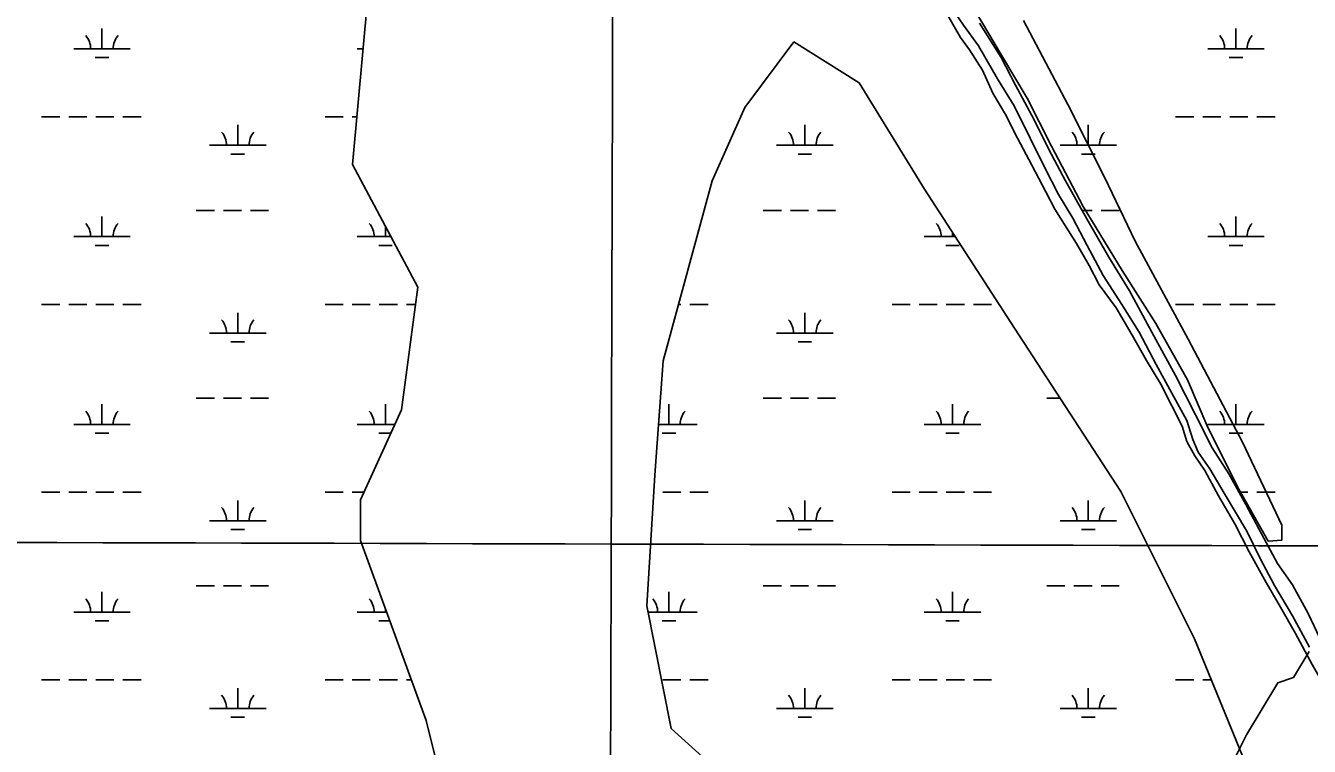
# Model space of a CAD drawing. Extents: x 3177185 to 3215018, y 812988 to 838321.
# Drawn here: x 3185567 to 3187840, y 824089 to 825366 of the extents above; entities that cross this region are included whole.
import ezdxf

# ---------------------------------------------------------------- set-up
doc = ezdxf.new("R2010")
doc.units = 0
for name, color, linetype in [('V-GRID-MAJR', 7, 'Continuous'), ('V-SITE-VEGE', 7, 'Continuous'), ('V-TOPO-SHOR', 7, 'Continuous'), ('V-WETL-SWMP', 7, 'Continuous')]:
    doc.layers.add(name, color=color, linetype=linetype)

msp = doc.modelspace()

# ---------------------------------------------------------------- linework, layer by layer
at = {"layer": 'V-GRID-MAJR'}
for points in [[(3186588.003, 818387.068), (3186603.869, 824447.399), (3186619.74, 830509.6730000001), (3186635.612, 836571.987), (3186635.617, 836573.89)], [(3181368.912, 824461.486), (3186603.869, 824447.399), (3191838.828, 824434.0750000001), (3197073.789, 824421.511), (3202308.752, 824409.709), (3207543.717, 824398.669), (3212778.683, 824388.39), (3212778.684, 824388.39)]]:
    msp.add_spline(points, degree=3, dxfattribs=at)
at = {"layer": 'V-SITE-VEGE'}
for p, q in [((3187236.818, 825411.878), (3187294.559, 825313.804)), ((3187412.309, 825226.4400000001), (3187333.787, 825374.8399999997)), ((3187294.559, 825313.804), (3187340.5160000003, 825237.5009999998)), ((3187340.5160000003, 825237.5009999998), (3187383.322, 825152.159)), ((3187476.95, 825097.7270000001), (3187412.309, 825226.4400000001)), ((3187383.322, 825152.159), (3187439.48, 825045.212)), ((3187531.703, 824983.8259999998), (3187476.95, 825097.7270000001)), ((3187439.48, 825045.212), (3187508.678, 824931.978)), ((3187625.0100000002, 824810.6449999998), (3187531.703, 824983.8259999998)), ((3187508.678, 824931.978), (3187568.17, 824838.0759999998)), ((3187568.17, 824838.0759999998), (3187623.8200000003, 824738.2639999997)), ((3187721.731, 824627.756), (3187625.0100000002, 824810.6449999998)), ((3187623.8200000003, 824738.2639999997), (3187660.191, 824654.153)), ((3187660.191, 824654.153), (3187715.128, 824544.599)), ((3187791.037, 824480.591), (3187721.731, 824627.756)), ((3187715.128, 824544.599), (3187766.967, 824452.628)), ((3187790.982, 824454.493), (3187791.037, 824480.591)), ((3187766.967, 824452.628), (3187790.982, 824454.493))]:
    msp.add_line(p, q, dxfattribs=at)
at = {"layer": 'V-TOPO-SHOR'}
for points in [[(3187373.366, 825071.24), (3187348.7800000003, 825118.768), (3187323.2970000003, 825166.837), (3187301.84, 825208.792), (3187279.568, 825246.4450000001), (3187260.89, 825286.78), (3187238.077, 825323.353), (3187222.414, 825345.1950000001), (3187197.5500000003, 825388.236), (3187173.572, 825425.262), (3187145.93, 825471.18)], [(3187181.131, 825435.389), (3187227.483, 825366.636), (3187254.336, 825330.052), (3187287.5160000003, 825271.557), (3187317.128, 825223.661), (3187345.823, 825166.341), (3187371.298, 825114.056), (3187395.796, 825066.886), (3187421.199, 825024.743), (3187446.232, 824976.228)], [(3187526.151, 824817.297), (3187497.708, 824865.998), (3187467.724, 824906.716), (3187449.931, 824940.6780000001), (3187427.573, 824980.035), (3187406.6380000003, 825013.733), (3187389.369, 825040.873), (3187373.366, 825071.24)], [(3187446.232, 824976.228), (3187474.668, 824923.395), (3187507.862, 824871.902), (3187538.46, 824822.927), (3187568.41, 824765.335), (3187596.131, 824714.659)], [(3187654.733, 824577.5800000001), (3187637.106, 824603.823), (3187623.1550000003, 824628.8030000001), (3187614.414, 824656.015), (3187596.264, 824692.0430000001), (3187576.8680000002, 824730.4940000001), (3187551.282, 824772.818), (3187526.151, 824817.297)], [(3187596.131, 824714.659), (3187622.7800000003, 824666.14), (3187633.663, 824632.372), (3187642.772, 824610.094), (3187663.895, 824580.884)], [(3187663.895, 824580.884), (3187689.207, 824537.392), (3187728.9220000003, 824470.001), (3187752.519, 824421.666), (3187777.912, 824373.688), (3187809.844, 824319.952), (3187840.325, 824264.568)], [(3187763.1890000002, 824378.975), (3187733.321, 824433.5160000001), (3187707.841, 824483.108), (3187679.235, 824533.0160000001), (3187654.733, 824577.5800000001)], [(3187881.778, 824168.99), (3187844.752, 824234.133), (3187815.5130000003, 824288.939), (3187788.502, 824335.845), (3187763.1890000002, 824378.975)], [(3187700.625212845, 824053.6469826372), (3187728.350054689, 824109.0966663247), (3187756.0748965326, 824155.3047360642), (3187783.7997383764, 824201.5128058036), (3187811.5245802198, 824210.7544197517), (3187839.249422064, 824256.962489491)]]:
    msp.add_lwpolyline(points, dxfattribs=at)
at = {"layer": 'V-WETL-SWMP'}
for p, q in [((3186174.697, 825438.3520000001), (3186145.756, 825119.724)), ((3185702.2527016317, 825324.7210609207), (3185702.2527016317, 825360.721060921)), ((3187709.887431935, 825324.7210609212), (3187709.887431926, 825360.7210609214)), ((3186840.343, 825221.106), (3186927.167, 825336.9699999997)), ((3186927.167, 825336.9699999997), (3187042.931, 825264.5549999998)), ((3185652.252701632, 825324.7210609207), (3185752.2527016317, 825324.7210609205)), ((3185690.2527016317, 825309.2900609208), (3185714.2527016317, 825309.290060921)), ((3186154.160701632, 825324.7210609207), (3186164.375895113, 825324.7210609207)), ((3187659.887447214, 825324.7210609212), (3187759.887416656, 825324.721060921)), ((3187697.8874356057, 825309.2900609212), (3187721.8874282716, 825309.2900609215)), ((3187042.931, 825264.5549999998), (3187158.696, 825076.275)), ((3186782.461, 825090.7579999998), (3186840.343, 825221.106)), ((3185595.4087016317, 825204.6500609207), (3185627.4087016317, 825204.6500609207)), ((3185643.4087016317, 825204.6500609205), (3185675.4087016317, 825204.6500609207)), ((3185691.4087016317, 825204.6500609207), (3185723.4087016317, 825204.6500609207)), ((3185739.4087016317, 825204.6500609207), (3185771.4087016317, 825204.6500609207)), ((3186097.3167016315, 825204.6500609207), (3186129.3167016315, 825204.6500609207)), ((3186145.3167016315, 825204.6500609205), (3186153.4698391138, 825204.6500609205)), ((3187603.043464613, 825204.6500609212), (3187635.0434548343, 825204.6500609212)), ((3187651.043449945, 825204.650060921), (3187683.0434401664, 825204.6500609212)), ((3187699.043435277, 825204.6500609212), (3187731.0434254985, 825204.6500609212)), ((3187747.0434206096, 825204.6500609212), (3187779.0434108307, 825204.6500609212)), ((3185942.724701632, 825153.9080609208), (3185942.724701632, 825189.9080609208)), ((3186946.5407016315, 825153.9080609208), (3186946.5407016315, 825189.9080609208)), ((3187448.4515118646, 825153.9080609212), (3187448.451511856, 825189.9080609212)), ((3185892.724701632, 825153.9080609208), (3185992.7247016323, 825153.9080609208)), ((3186896.5407016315, 825153.9080609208), (3186996.540701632, 825153.9080609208)), ((3187398.451527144, 825153.9080609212), (3187498.4514965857, 825153.9080609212)), ((3185930.724701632, 825138.4770609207), (3185954.724701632, 825138.477060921)), ((3186934.5407016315, 825138.4770609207), (3186958.5407016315, 825138.477060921)), ((3187436.4515155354, 825138.4770609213), (3187460.4515082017, 825138.4770609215)), ((3186145.756, 825119.724), (3186261.52, 824902.478)), ((3186695.6380000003, 824772.131), (3186782.461, 825090.7579999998)), ((3187158.696, 825076.275), (3187317.872, 824830.063)), ((3185869.3167016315, 825038.4760609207), (3185901.316701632, 825038.4760609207)), ((3185917.3167016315, 825038.476060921), (3185949.3167016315, 825038.4760609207)), ((3185965.3167016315, 825038.476060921), (3185997.3167016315, 825038.4760609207)), ((3186873.1327016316, 825038.4760609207), (3186905.132701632, 825038.4760609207)), ((3186921.1327016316, 825038.476060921), (3186953.1327016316, 825038.4760609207)), ((3186969.1327016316, 825038.476060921), (3187001.1327016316, 825038.4760609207)), ((3187437.5371323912, 825038.4760609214), (3187455.0435098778, 825038.4760609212)), ((3187471.043504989, 825038.4760609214), (3187503.0434952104, 825038.4760609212)), ((3185702.2527016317, 824992.0460609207), (3185702.2527016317, 825028.0460609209)), ((3187709.8874320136, 824992.0460609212), (3187709.887432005, 825028.0460609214)), ((3185652.252701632, 824992.0460609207), (3185752.2527016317, 824992.0460609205)), ((3186154.160701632, 824992.0460609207), (3186213.791816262, 824992.0460609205)), ((3186204.1607016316, 824992.0460609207), (3186204.1607016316, 825010.1200833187)), ((3186755.562881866, 824992.0460609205), (3186756.0687016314, 824992.0460609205)), ((3187157.976701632, 824992.0460609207), (3187213.149989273, 824992.0460609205)), ((3187207.9767016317, 824992.0460609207), (3187207.9767016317, 825000.0480555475)), ((3187659.887447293, 824992.0460609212), (3187759.887416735, 824992.0460609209)), ((3185690.2527016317, 824976.6150609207), (3185714.2527016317, 824976.615060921)), ((3186192.1607016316, 824976.6150609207), (3186216.1607016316, 824976.615060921)), ((3187195.9767016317, 824976.6150609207), (3187219.9767016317, 824976.615060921)), ((3187697.8874356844, 824976.6150609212), (3187721.8874283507, 824976.6150609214)), ((3186261.52, 824902.478), (3186232.579, 824685.232)), ((3185595.4087016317, 824871.9750609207), (3185627.4087016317, 824871.9750609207)), ((3185643.4087016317, 824871.9750609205), (3185675.4087016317, 824871.9750609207)), ((3185691.4087016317, 824871.9750609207), (3185723.4087016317, 824871.9750609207)), ((3185739.4087016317, 824871.9750609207), (3185771.4087016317, 824871.9750609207)), ((3185942.724701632, 824821.2330609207), (3185942.724701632, 824857.2330609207)), ((3186097.3167016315, 824871.9750609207), (3186129.3167016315, 824871.9750609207)), ((3186145.3167016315, 824871.9750609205), (3186177.3167016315, 824871.9750609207)), ((3186193.3167016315, 824871.9750609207), (3186225.3167016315, 824871.9750609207)), ((3186241.3167016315, 824871.9750609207), (3186257.4564703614, 824871.9750609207)), ((3186722.844611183, 824871.9750609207), (3186727.224701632, 824871.9750609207)), ((3186743.224701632, 824871.9750609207), (3186775.224701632, 824871.9750609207)), ((3186946.5407016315, 824821.2330609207), (3186946.5407016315, 824857.2330609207)), ((3187101.1327016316, 824871.9750609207), (3187133.1327016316, 824871.9750609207)), ((3187149.1327016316, 824871.9750609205), (3187181.1327016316, 824871.9750609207)), ((3187197.1327016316, 824871.9750609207), (3187229.1327016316, 824871.9750609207)), ((3187245.1327016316, 824871.9750609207), (3187277.1327016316, 824871.9750609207)), ((3187603.043464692, 824871.9750609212), (3187635.0434549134, 824871.9750609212)), ((3187651.0434500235, 824871.9750609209), (3187683.043440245, 824871.9750609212)), ((3187699.0434353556, 824871.9750609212), (3187731.043425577, 824871.9750609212)), ((3187747.0434206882, 824871.9750609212), (3187779.04341091, 824871.9750609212)), ((3187317.872, 824830.063), (3187505.99, 824540.402)), ((3185892.724701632, 824821.2330609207), (3185992.7247016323, 824821.2330609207)), ((3186896.5407016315, 824821.2330609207), (3186996.540701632, 824821.2330609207)), ((3185930.724701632, 824805.8020609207), (3185954.724701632, 824805.802060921)), ((3186934.5407016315, 824805.8020609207), (3186958.5407016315, 824805.802060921)), ((3186681.167, 824569.3679999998), (3186695.6380000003, 824772.131)), ((3185702.2527016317, 824659.3710609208), (3185702.2527016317, 824695.371060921)), ((3185869.3167016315, 824705.8010609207), (3185901.316701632, 824705.8010609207)), ((3185917.3167016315, 824705.8010609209), (3185949.3167016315, 824705.8010609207)), ((3185965.3167016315, 824705.8010609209), (3185997.3167016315, 824705.8010609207)), ((3186204.1607016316, 824659.3710609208), (3186204.1607016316, 824695.371060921)), ((3186706.0687016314, 824659.3710609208), (3186706.0687016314, 824695.371060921)), ((3186873.1327016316, 824705.8010609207), (3186905.132701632, 824705.8010609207)), ((3186921.1327016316, 824705.8010609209), (3186953.1327016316, 824705.8010609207)), ((3186969.1327016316, 824705.8010609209), (3187001.1327016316, 824705.8010609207)), ((3187207.9767016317, 824659.3710609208), (3187207.9767016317, 824695.371060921)), ((3187375.0407016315, 824705.8010609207), (3187398.572914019, 824705.8010609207)), ((3187709.887432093, 824659.3710609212), (3187709.887432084, 824695.3710609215)), ((3186232.579, 824685.232), (3186160.2260000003, 824525.9180000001)), ((3185652.252701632, 824659.3710609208), (3185752.2527016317, 824659.3710609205)), ((3186154.160701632, 824659.3710609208), (3186220.8341657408, 824659.3710609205)), ((3186687.5904317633, 824659.3710609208), (3186756.0687016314, 824659.3710609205)), ((3187157.976701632, 824659.3710609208), (3187257.9767016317, 824659.3710609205)), ((3187659.8874473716, 824659.3710609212), (3187759.8874168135, 824659.371060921)), ((3185690.2527016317, 824643.9400609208), (3185714.2527016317, 824643.940060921)), ((3186192.1607016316, 824643.9400609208), (3186213.8261241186, 824643.940060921)), ((3186694.0687016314, 824643.9400609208), (3186718.0687016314, 824643.940060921)), ((3187195.9767016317, 824643.9400609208), (3187219.9767016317, 824643.940060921)), ((3187697.887435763, 824643.9400609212), (3187721.8874284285, 824643.9400609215)), ((3186666.696, 824337.6389999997), (3186681.167, 824569.3679999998)), ((3185595.4087016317, 824539.3000609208), (3185627.4087016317, 824539.3000609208)), ((3185643.4087016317, 824539.3000609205), (3185675.4087016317, 824539.3000609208)), ((3185691.4087016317, 824539.3000609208), (3185723.4087016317, 824539.3000609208)), ((3185739.4087016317, 824539.3000609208), (3185771.4087016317, 824539.3000609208)), ((3186097.3167016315, 824539.3000609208), (3186129.3167016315, 824539.3000609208)), ((3186145.3167016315, 824539.3000609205), (3186166.303508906, 824539.3000609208)), ((3186695.224701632, 824539.3000609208), (3186727.224701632, 824539.3000609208)), ((3186743.224701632, 824539.3000609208), (3186775.224701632, 824539.3000609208)), ((3187101.1327016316, 824539.3000609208), (3187133.1327016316, 824539.3000609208)), ((3187149.1327016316, 824539.3000609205), (3187181.1327016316, 824539.3000609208)), ((3187197.1327016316, 824539.3000609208), (3187229.1327016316, 824539.3000609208)), ((3187245.1327016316, 824539.3000609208), (3187277.1327016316, 824539.3000609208)), ((3187505.99, 824540.402), (3187636.225, 824279.706)), ((3187715.337651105, 824539.3000609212), (3187731.043425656, 824539.3000609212)), ((3187747.043420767, 824539.3000609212), (3187779.043410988, 824539.3000609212)), ((3185942.724701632, 824488.5580609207), (3185942.724701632, 824524.5580609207)), ((3186160.2260000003, 824525.9180000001), (3186160.2260000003, 824453.503)), ((3186946.5407016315, 824488.5580609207), (3186946.5407016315, 824524.5580609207)), ((3187448.4487016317, 824488.5580609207), (3187448.4487016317, 824524.5580609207)), ((3185892.724701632, 824488.5580609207), (3185992.7247016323, 824488.5580609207)), ((3186896.5407016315, 824488.5580609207), (3186996.540701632, 824488.5580609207)), ((3187398.4487016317, 824488.5580609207), (3187498.448701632, 824488.5580609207)), ((3185930.724701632, 824473.1270609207), (3185954.724701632, 824473.1270609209)), ((3186934.5407016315, 824473.1270609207), (3186958.5407016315, 824473.1270609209)), ((3187436.4487016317, 824473.1270609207), (3187460.4487016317, 824473.1270609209)), ((3186160.2260000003, 824453.503), (3186275.991, 824134.876)), ((3185702.2527016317, 824326.6960609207), (3185702.2527016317, 824362.696060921)), ((3185869.3167016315, 824373.1260609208), (3185901.316701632, 824373.1260609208)), ((3185917.3167016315, 824373.126060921), (3185949.3167016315, 824373.1260609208)), ((3185965.3167016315, 824373.126060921), (3185997.3167016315, 824373.1260609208)), ((3186706.0687016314, 824326.6960609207), (3186706.0687016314, 824362.696060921)), ((3186873.1327016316, 824373.1260609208), (3186905.132701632, 824373.1260609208)), ((3186921.1327016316, 824373.126060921), (3186953.1327016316, 824373.1260609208)), ((3186969.1327016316, 824373.126060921), (3187001.1327016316, 824373.1260609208)), ((3187207.9767016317, 824326.6960609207), (3187207.9767016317, 824362.696060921)), ((3187375.0407016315, 824373.1260609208), (3187407.040701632, 824373.1260609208)), ((3187423.0407016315, 824373.126060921), (3187455.0407016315, 824373.1260609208)), ((3187471.0407016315, 824373.126060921), (3187503.0407016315, 824373.1260609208)), ((3186204.1607016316, 824326.6960609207), (3186204.1607016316, 824332.5788676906)), ((3186710.108, 824120.393), (3186666.696, 824337.6389999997)), ((3185652.252701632, 824326.6960609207), (3185752.2527016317, 824326.6960609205)), ((3185690.2527016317, 824311.2650609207), (3185714.2527016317, 824311.265060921)), ((3186154.160701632, 824326.6960609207), (3186206.298069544, 824326.6960609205)), ((3186192.1607016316, 824311.2650609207), (3186211.9045301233, 824311.265060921)), ((3186668.8827140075, 824326.6960609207), (3186756.0687016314, 824326.6960609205)), ((3186694.0687016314, 824311.2650609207), (3186718.0687016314, 824311.265060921)), ((3187157.976701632, 824326.6960609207), (3187257.9767016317, 824326.6960609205)), ((3187195.9767016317, 824311.2650609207), (3187219.9767016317, 824311.265060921)), ((3187636.225, 824279.706), (3187737.519, 824033.4940000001)), ((3185595.4087016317, 824206.6250609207), (3185627.4087016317, 824206.6250609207)), ((3185643.4087016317, 824206.6250609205), (3185675.4087016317, 824206.6250609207)), ((3185691.4087016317, 824206.6250609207), (3185723.4087016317, 824206.6250609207)), ((3185739.4087016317, 824206.6250609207), (3185771.4087016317, 824206.6250609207)), ((3186097.3167016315, 824206.6250609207), (3186129.3167016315, 824206.6250609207)), ((3186145.3167016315, 824206.6250609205), (3186177.3167016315, 824206.6250609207)), ((3186193.3167016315, 824206.6250609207), (3186225.3167016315, 824206.6250609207)), ((3186241.3167016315, 824206.6250609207), (3186249.922807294, 824206.6250609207)), ((3186695.224701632, 824206.6250609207), (3186727.224701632, 824206.6250609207)), ((3186743.224701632, 824206.6250609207), (3186775.224701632, 824206.6250609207)), ((3187101.1327016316, 824206.6250609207), (3187133.1327016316, 824206.6250609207)), ((3187149.1327016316, 824206.6250609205), (3187181.1327016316, 824206.6250609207)), ((3187197.1327016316, 824206.6250609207), (3187229.1327016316, 824206.6250609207)), ((3187245.1327016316, 824206.6250609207), (3187277.1327016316, 824206.6250609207)), ((3187603.0407016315, 824206.6250609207), (3187635.0407016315, 824206.6250609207)), ((3187651.0407016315, 824206.6250609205), (3187666.2912057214, 824206.6250609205)), ((3185942.724701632, 824155.8830609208), (3185942.724701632, 824191.8830609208)), ((3186946.5407016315, 824155.8830609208), (3186946.5407016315, 824191.8830609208)), ((3187448.4487016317, 824155.8830609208), (3187448.4487016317, 824191.8830609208)), ((3185892.724701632, 824155.8830609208), (3185992.7247016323, 824155.8830609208)), ((3186896.5407016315, 824155.8830609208), (3186996.540701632, 824155.8830609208)), ((3187398.4487016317, 824155.8830609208), (3187498.448701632, 824155.8830609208)), ((3185930.724701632, 824140.4520609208), (3185954.724701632, 824140.452060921)), ((3186275.991, 824134.876), (3186304.932, 824019.0109999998)), ((3186934.5407016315, 824140.4520609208), (3186958.5407016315, 824140.452060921)), ((3187436.4487016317, 824140.4520609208), (3187460.4487016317, 824140.452060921)), ((3186854.8140000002, 823990.045), (3186710.108, 824120.393))]:
    msp.add_line(p, q, dxfattribs=at)
msp.add_lwpolyline([(3187858.478, 824280.485), (3187837.988, 824324.3960000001), (3187810.244, 824374.889), (3187783.701, 824413.121), (3187754.997, 824465.63), (3187727.519, 824517.699), (3187697.0670000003, 824571.7000000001), (3187667.65, 824617.818), (3187638.345, 824676.283), (3187602.933, 824745.7930000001), (3187560.968, 824822.584), (3187521.7120000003, 824896.13), (3187484.703, 824955.661), (3187445.786, 825023.6900000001), (3187408.18, 825091.103), (3187378.87, 825146.7660000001), (3187352.6180000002, 825199.007), (3187319.7290000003, 825260.281), (3187294.258, 825309.456), (3187255.764, 825370.216)], dxfattribs=at)
for centre, radius, start, end in [((3185647.0097655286, 825325.1958641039), 35.24628790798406, 359.2281799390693, 40.771838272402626), ((3185757.495637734, 825325.1958641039), 35.24628790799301, 139.2281769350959, 180.77183526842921), ((3187654.644512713, 825325.1958641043), 35.24628790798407, 359.22817970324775, 40.77183803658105), ((3187765.130351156, 825325.1958641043), 35.24628790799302, 139.22817717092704, 180.77183550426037), ((3185887.4817655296, 825154.3828641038), 35.24628790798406, 359.2281799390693, 40.771838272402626), ((3185997.9676377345, 825154.3828641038), 35.24628790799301, 139.2281769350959, 180.77183526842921), ((3186891.2977655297, 825154.3828641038), 35.24628790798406, 359.2281799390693, 40.771838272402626), ((3187001.7836377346, 825154.3828641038), 35.24628790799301, 139.2281769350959, 180.77183526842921), ((3187393.208592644, 825154.3828641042), 35.24628790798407, 359.22817970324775, 40.77183803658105), ((3187503.694431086, 825154.3828641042), 35.24628790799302, 139.22817717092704, 180.77183550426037), ((3185647.0097655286, 824992.5208641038), 35.24628790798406, 359.2281799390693, 40.771838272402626), ((3185757.495637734, 824992.5208641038), 35.24628790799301, 139.2281769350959, 180.77183526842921), ((3186148.917765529, 824992.5208641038), 35.24628790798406, 359.2281799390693, 40.771838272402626), ((3187152.7337655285, 824992.5208641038), 35.24628790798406, 359.2281799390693, 40.771838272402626), ((3187654.6445127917, 824992.5208641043), 35.24628790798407, 359.22817970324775, 40.77183803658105), ((3187765.1303512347, 824992.5208641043), 35.24628790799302, 139.22817717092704, 180.77183550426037), ((3185887.4817655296, 824821.7078641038), 35.24628790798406, 359.2281799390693, 40.771838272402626), ((3185997.9676377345, 824821.7078641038), 35.24628790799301, 139.2281769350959, 180.77183526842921), ((3186891.2977655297, 824821.7078641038), 35.24628790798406, 359.2281799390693, 40.771838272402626), ((3187001.7836377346, 824821.7078641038), 35.24628790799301, 139.2281769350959, 180.77183526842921), ((3185647.0097655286, 824659.8458641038), 35.24628790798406, 359.2281799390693, 40.771838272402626), ((3185757.495637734, 824659.8458641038), 35.24628790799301, 139.2281769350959, 180.77183526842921), ((3186148.917765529, 824659.8458641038), 35.24628790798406, 359.2281799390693, 40.771838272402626), ((3186259.403637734, 824659.8458641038), 35.24628790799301, 147.78689625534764, 163.36242987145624), ((3186761.311637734, 824659.8458641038), 35.24628790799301, 139.2281769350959, 180.77183526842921), ((3187152.7337655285, 824659.8458641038), 35.24628790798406, 359.2281799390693, 40.771838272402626), ((3187263.219637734, 824659.8458641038), 35.24628790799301, 139.2281769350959, 180.77183526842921), ((3187654.644512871, 824659.8458641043), 35.24628790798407, 359.22817970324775, 40.77183803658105), ((3187765.130351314, 824659.8458641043), 35.24628790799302, 139.22817717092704, 180.77183550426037), ((3185887.4817655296, 824489.0328641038), 35.24628790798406, 359.2281799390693, 40.771838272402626), ((3185997.9676377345, 824489.0328641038), 35.24628790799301, 139.2281769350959, 180.77183526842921), ((3186891.2977655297, 824489.0328641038), 35.24628790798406, 359.2281799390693, 40.771838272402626), ((3187001.7836377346, 824489.0328641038), 35.24628790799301, 139.2281769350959, 180.77183526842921), ((3187393.2057655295, 824489.0328641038), 35.24628790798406, 359.2281799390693, 40.771838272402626), ((3187503.6916377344, 824489.0328641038), 35.24628790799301, 139.2281769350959, 180.77183526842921), ((3185647.0097655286, 824327.1708641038), 35.24628790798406, 359.2281799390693, 40.771838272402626), ((3185757.495637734, 824327.1708641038), 35.24628790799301, 139.2281769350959, 180.77183526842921), ((3186148.917765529, 824327.1708641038), 35.24628790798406, 359.2281799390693, 40.771838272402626), ((3186650.8257655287, 824327.1708641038), 35.24628790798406, 359.2281799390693, 40.771838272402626), ((3186761.311637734, 824327.1708641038), 35.24628790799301, 139.2281769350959, 180.77183526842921), ((3187152.7337655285, 824327.1708641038), 35.24628790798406, 359.2281799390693, 40.771838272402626), ((3187263.219637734, 824327.1708641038), 35.24628790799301, 139.2281769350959, 180.77183526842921), ((3185887.4817655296, 824156.3578641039), 35.24628790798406, 359.2281799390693, 40.771838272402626), ((3185997.9676377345, 824156.3578641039), 35.24628790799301, 139.2281769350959, 180.77183526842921), ((3186891.2977655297, 824156.3578641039), 35.24628790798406, 359.2281799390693, 40.771838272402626), ((3187001.7836377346, 824156.3578641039), 35.24628790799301, 139.2281769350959, 180.77183526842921), ((3187393.2057655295, 824156.3578641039), 35.24628790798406, 359.2281799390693, 40.771838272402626), ((3187503.6916377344, 824156.3578641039), 35.24628790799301, 139.2281769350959, 180.77183526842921)]:
    msp.add_arc(centre, radius, start, end, dxfattribs=at)

doc.saveas('drawing.dxf')
